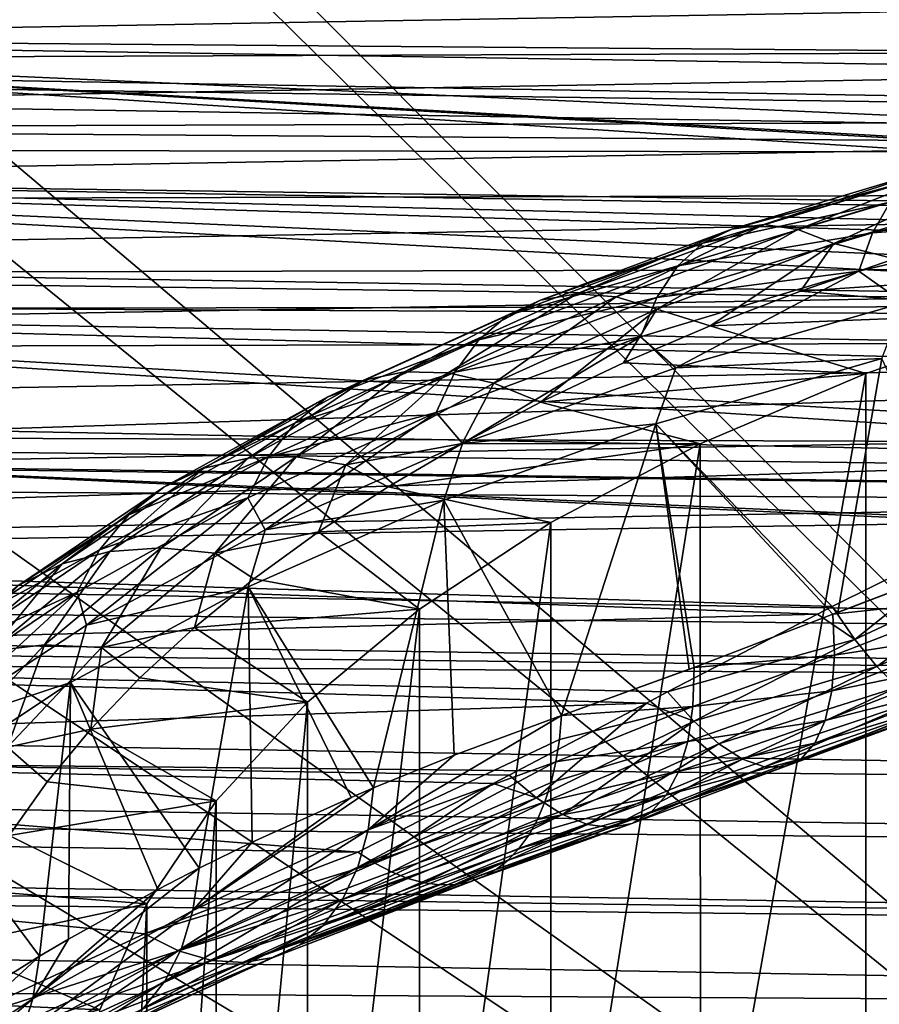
# Model space of a CAD drawing. Header units: metres. Extents: x -109 to 109, y -78 to 121.
# Tile 1023 of 1056: x 64.95 to 69.77, y -2.52 to 3. Entities that reach past the tile are written whole.
import ezdxf

# ---------------------------------------------------------------- set-up
doc = ezdxf.new("R2010")
doc.units = ezdxf.units.M
doc.layers.add('solid_508554_SW0001', color=7, linetype='CONTINUOUS')

msp = doc.modelspace()

# ---------------------------------------------------------------- linework, layer by layer
at = {"layer": 'solid_508554_SW0001'}
for points in [[(63.469975, 6.192746, -30.122536), (80.387276, 6.654893, -29.697725), (81.14859, -11.530108, -20.201883)], [(63.329746, 6.03775, -30.047371), (63.469975, 6.192746, -30.122536), (81.14859, -11.530108, -20.201883)], [(61.996216, 4.658984, -29.382126), (63.329746, 6.03775, -30.047371), (81.14859, -11.530108, -20.201883)], [(61.628754, 4.306551, -29.213125), (61.996216, 4.658984, -29.382126), (81.14859, -11.530108, -20.201883)], [(60.411095, 3.212779, -28.691673), (61.628754, 4.306551, -29.213125), (81.14859, -11.530108, -20.201883)], [(59.872551, 3.709154, 20.512436), (80.818001, 3.380686, 19.945433), (80.805305, 2.736398, 19.84819)], [(59.877983, 2.905218, 20.380991), (59.872551, 3.709154, 20.512436), (80.805305, 2.736398, 19.84819)], [(14.23641, 3.519704, 24.855671), (80.886078, 2.383846, 23.036097), (80.901741, 3.202991, 23.141869)], [(14.23641, 3.519704, 24.855671), (14.626831, 3.304792, 24.809086), (80.886078, 2.383846, 23.036097)], [(14.626831, 3.304792, 24.809086), (80.883171, 2.241869, 23.01078), (80.886078, 2.383846, 23.036097)], [(14.626831, 3.304792, 24.809086), (15.691284, 2.712717, 24.657368), (80.883171, 2.241869, 23.01078)], [(52.992603, 3.098136, -23.432571), (53.005444, 2.745932, -23.653902), (80.548859, 3.228998, -22.819775)], [(53.005444, 2.745932, -23.653902), (80.560661, 2.849273, -22.990683), (80.548859, 3.228998, -22.819775)], [(59.783779, 2.689857, -28.444147), (60.411095, 3.212779, -28.691673), (81.14859, -11.530108, -20.201883)], [(59.877983, 2.905218, 20.380991), (76.600037, 1.946324, 19.732742), (75.849457, 1.896227, 19.731831)], [(59.881187, 2.123087, 20.156063), (59.877983, 2.905218, 20.380991), (75.849457, 1.896227, 19.731831)], [(59.877983, 2.905218, 20.380991), (76.804085, 1.950346, 19.729652), (76.600037, 1.946324, 19.732742)], [(59.877983, 2.905218, 20.380991), (80.787994, 1.972385, 19.649618), (76.804085, 1.950346, 19.729652)], [(59.877983, 2.905218, 20.380991), (80.801842, 2.574359, 19.813816), (80.787994, 1.972385, 19.649618)], [(59.877983, 2.905218, 20.380991), (80.805305, 2.736398, 19.84819), (80.801842, 2.574359, 19.813816)], [(53.005444, 2.745932, -23.653902), (53.017223, 2.366451, -23.82436), (80.560661, 2.849273, -22.990683)], [(53.017223, 2.366451, -23.82436), (80.571167, 2.4495, -23.107344), (80.560661, 2.849273, -22.990683)], [(15.691284, 2.712717, 24.657368), (16.373482, 2.328319, 24.540005), (80.883171, 2.241869, 23.01078)], [(58.722435, 1.861496, -28.054703), (59.783779, 2.689857, -28.444147), (81.14859, -11.530108, -20.201883)], [(53.017223, 2.366451, -23.82436), (53.027718, 1.966998, -23.940666), (80.571167, 2.4495, -23.107344)], [(53.027718, 1.966998, -23.940666), (80.580185, 2.037385, -23.167511), (80.571167, 2.4495, -23.107344)], [(16.373482, 2.328319, 24.540005), (80.862396, 1.29792, 22.78813), (80.883171, 2.241869, 23.01078)], [(16.373482, 2.328319, 24.540005), (16.694025, 2.146391, 24.47912), (80.862396, 1.29792, 22.78813)], [(68.939758, 1.822566, 12.012834), (70.085197, 2.165841, 12.607404), (69.118629, 1.848215, 11.688914)], [(69.947945, 2.095237, 12.944675), (70.085197, 2.165841, 12.607404), (68.939758, 1.822566, 12.012834)], [(69.118629, 1.848215, 11.688914), (70.236969, 2.183368, 12.269417), (69.310669, 1.820999, 11.372757)], [(70.085197, 2.165841, 12.607404), (70.236969, 2.183368, 12.269417), (69.118629, 1.848215, 11.688914)], [(70.236969, 2.183368, 12.269417), (70.39991, 2.147433, 11.938156), (69.310669, 1.820999, 11.372757)], [(16.694025, 2.146391, 24.47912), (17.637363, 1.606435, 24.277493), (80.862396, 1.29792, 22.78813)], [(59.881187, 2.123087, 20.156063), (73.824585, 1.50257, 19.622419), (73.450264, 1.392132, 19.581913)], [(59.882088, 1.372926, 19.840734), (59.881187, 2.123087, 20.156063), (73.450264, 1.392132, 19.581913)], [(59.881187, 2.123087, 20.156063), (74.490189, 1.671132, 19.677448), (73.824585, 1.50257, 19.622419)], [(59.881187, 2.123087, 20.156063), (74.863983, 1.749413, 19.699667), (74.490189, 1.671132, 19.677448)], [(59.881187, 2.123087, 20.156063), (75.540657, 1.859798, 19.725658), (74.863983, 1.749413, 19.699667)], [(59.881187, 2.123087, 20.156063), (75.849457, 1.896227, 19.731831), (75.540657, 1.859798, 19.725658)], [(69.310669, 1.820999, 11.372757), (70.39991, 2.147433, 11.938156), (69.51165, 1.741519, 11.07132)], [(70.39991, 2.147433, 11.938156), (70.570442, 2.058827, 11.620913), (69.51165, 1.741519, 11.07132)], [(69.728683, 1.80215, 13.58756), (71.002991, 2.103502, 14.109516), (69.828224, 1.973111, 13.273809)], [(70.940338, 1.890905, 14.406926), (71.002991, 2.103502, 14.109516), (69.728683, 1.80215, 13.58756)], [(68.777992, 1.744617, 12.337384), (69.947945, 2.095237, 12.944675), (68.939758, 1.822566, 12.012834)], [(69.828224, 1.973111, 13.273809), (69.947945, 2.095237, 12.944675), (68.777992, 1.744617, 12.337384)], [(69.51165, 1.741519, 11.07132), (70.570442, 2.058827, 11.620913), (69.851585, 1.656017, 10.868305)], [(53.027718, 1.966998, -23.940666), (53.036716, 1.555258, -24.00058), (80.580185, 2.037385, -23.167511)], [(53.036716, 1.555258, -24.00058), (80.587532, 1.620877, -23.170023), (80.580185, 2.037385, -23.167511)], [(68.636902, 1.616084, 12.655421), (69.828224, 1.973111, 13.273809), (68.777992, 1.744617, 12.337384)], [(69.728683, 1.80215, 13.58756), (69.828224, 1.973111, 13.273809), (68.636902, 1.616084, 12.655421)], [(69.651497, 1.586118, 13.87902), (69.901817, 1.408603, 14.278316), (70.940338, 1.890905, 14.406926)], [(69.651497, 1.586118, 13.87902), (70.940338, 1.890905, 14.406926), (69.728683, 1.80215, 13.58756)], [(57.815121, 1.205033, -27.748676), (58.722435, 1.861496, -28.054703), (81.14859, -11.530108, -20.201883)], [(67.867126, 1.424808, 11.323896), (68.939758, 1.822566, 12.012834), (68.071373, 1.459867, 11.016276)], [(68.777992, 1.744617, 12.337384), (68.939758, 1.822566, 12.012834), (67.867126, 1.424808, 11.323896)], [(68.071373, 1.459867, 11.016276), (69.118629, 1.848215, 11.688914), (68.290665, 1.442755, 10.717619)], [(68.939758, 1.822566, 12.012834), (69.118629, 1.848215, 11.688914), (68.071373, 1.459867, 11.016276)], [(69.118629, 1.848215, 11.688914), (69.310669, 1.820999, 11.372757), (68.290665, 1.442755, 10.717619)], [(68.290665, 1.442755, 10.717619), (69.310669, 1.820999, 11.372757), (68.520157, 1.373849, 10.434496)], [(68.519585, 1.439797, 12.959945), (69.728683, 1.80215, 13.58756), (68.636902, 1.616084, 12.655421)], [(69.651497, 1.586118, 13.87902), (69.728683, 1.80215, 13.58756), (68.519585, 1.439797, 12.959945)], [(69.310669, 1.820999, 11.372757), (69.51165, 1.741519, 11.07132), (68.520157, 1.373849, 10.434496)], [(67.682411, 1.338348, 11.633705), (68.777992, 1.744617, 12.337384), (67.867126, 1.424808, 11.323896)], [(68.636902, 1.616084, 12.655421), (68.777992, 1.744617, 12.337384), (67.682411, 1.338348, 11.633705)], [(68.520157, 1.373849, 10.434496), (69.51165, 1.741519, 11.07132), (68.817818, 1.280577, 10.218024)], [(69.51165, 1.741519, 11.07132), (69.324883, 1.475066, 10.55489), (68.817818, 1.280577, 10.218024)], [(69.51165, 1.741519, 11.07132), (69.851585, 1.656017, 10.868305), (69.324883, 1.475066, 10.55489)], [(17.637363, 1.606435, 24.277493), (80.8396, 0.379728, 22.47596), (80.862396, 1.29792, 22.78813)], [(17.637363, 1.606435, 24.277493), (18.468493, 1.125068, 24.070175), (80.8396, 0.379728, 22.47596)], [(53.036716, 1.555258, -24.00058), (53.044052, 1.139156, -24.002949), (80.587532, 1.620877, -23.170023)], [(53.044052, 1.139156, -24.002949), (80.593071, 1.208006, -23.11483), (80.587532, 1.620877, -23.170023)], [(67.521301, 1.202392, 11.938886), (68.636902, 1.616084, 12.655421), (67.682411, 1.338348, 11.633705)], [(68.519585, 1.439797, 12.959945), (68.636902, 1.616084, 12.655421), (67.521301, 1.202392, 11.938886)], [(71.776192, 1.640997, 10.84229), (69.324883, 1.475066, 10.55489), (69.851585, 1.656017, 10.868305)], [(71.776192, 1.640997, 10.84229), (70.699959, 1.355702, 10.348145), (69.324883, 1.475066, 10.55489)], [(68.428619, 1.219635, 13.244252), (68.626312, 1.045423, 13.64927), (69.651497, 1.586118, 13.87902)], [(68.428619, 1.219635, 13.244252), (69.651497, 1.586118, 13.87902), (68.519585, 1.439797, 12.959945)], [(69.651497, 1.586118, 13.87902), (68.626312, 1.045423, 13.64927), (69.901817, 1.408603, 14.278316)], [(67.105293, 1.022065, 10.257981), (68.071373, 1.459867, 11.016276), (67.349716, 1.016344, 9.979052)], [(67.867126, 1.424808, 11.323896), (68.071373, 1.459867, 11.016276), (67.105293, 1.022065, 10.257981)], [(68.071373, 1.459867, 11.016276), (68.290665, 1.442755, 10.717619), (67.349716, 1.016344, 9.979052)], [(67.349716, 1.016344, 9.979052), (68.290665, 1.442755, 10.717619), (67.605522, 0.959358, 9.716577)], [(67.387337, 1.019932, 12.232718), (68.519585, 1.439797, 12.959945), (67.521301, 1.202392, 11.938886)], [(68.428619, 1.219635, 13.244252), (68.519585, 1.439797, 12.959945), (67.387337, 1.019932, 12.232718)], [(68.290665, 1.442755, 10.717619), (68.520157, 1.373849, 10.434496), (67.605522, 0.959358, 9.716577)], [(70.699959, 1.355702, 10.348145), (68.817818, 1.280577, 10.218024), (69.324883, 1.475066, 10.55489)], [(59.882088, 1.372926, 19.840734), (73.450264, 1.392132, 19.581913), (72.726181, 1.149043, 19.481665)], [(66.87764, 0.976397, 10.547225), (67.867126, 1.424808, 11.323896), (67.105293, 1.022065, 10.257981)], [(67.682411, 1.338348, 11.633705), (67.867126, 1.424808, 11.323896), (66.87764, 0.976397, 10.547225)], [(69.901817, 1.408603, 14.278316), (68.626312, 1.045423, 13.64927), (69.781197, 1.096688, 14.463741)], [(59.880718, 0.664805, 19.439196), (59.882088, 1.372926, 19.840734), (71.42614, 0.627362, 19.216875)], [(59.882088, 1.372926, 19.840734), (71.596687, 0.7013, 19.258583), (71.42614, 0.627362, 19.216875)], [(59.882088, 1.372926, 19.840734), (72.428024, 1.038446, 19.43119), (71.596687, 0.7013, 19.258583)], [(59.882088, 1.372926, 19.840734), (72.726181, 1.149043, 19.481665), (72.428024, 1.038446, 19.43119)], [(66.671753, 0.880343, 10.840417), (67.682411, 1.338348, 11.633705), (66.87764, 0.976397, 10.547225)], [(67.521301, 1.202392, 11.938886), (67.682411, 1.338348, 11.633705), (66.671753, 0.880343, 10.840417)], [(67.605522, 0.959358, 9.716577), (68.520157, 1.373849, 10.434496), (67.868111, 0.853141, 9.477683)], [(68.520157, 1.373849, 10.434496), (68.331787, 1.07308, 9.85863), (67.868111, 0.853141, 9.477683)], [(68.520157, 1.373849, 10.434496), (68.817818, 1.280577, 10.218024), (68.331787, 1.07308, 9.85863)], [(70.699959, 1.355702, 10.348145), (69.691734, 1.0139, 9.756125), (68.817818, 1.280577, 10.218024)], [(69.69178, -3.835825, 12.556156), (69.691734, 1.0139, 9.756125), (70.699959, 1.355702, 10.348145)], [(70.699982, -3.494034, 13.148155), (69.69178, -3.835825, 12.556156), (70.699959, 1.355702, 10.348145)], [(69.691734, 1.0139, 9.756125), (68.331787, 1.07308, 9.85863), (68.817818, 1.280577, 10.218024)], [(67.28347, 0.794985, 12.508736), (67.429947, 0.62021, 12.91278), (68.428619, 1.219635, 13.244252)], [(67.28347, 0.794985, 12.508736), (68.428619, 1.219635, 13.244252), (67.387337, 1.019932, 12.232718)], [(68.428619, 1.219635, 13.244252), (67.429947, 0.62021, 12.91278), (68.626312, 1.045423, 13.64927)], [(53.044052, 1.139156, -24.002949), (53.049583, 0.7267, -23.947729), (80.593071, 1.208006, -23.11483)], [(53.049583, 0.7267, -23.947729), (53.053204, 0.325826, -23.835981), (80.593071, 1.208006, -23.11483)], [(53.053204, 0.325826, -23.835981), (80.596695, 0.806733, -23.002998), (80.593071, 1.208006, -23.11483)], [(56.940334, 0.613612, -27.475229), (57.815121, 1.205033, -27.748676), (81.14859, -11.530108, -20.201883)], [(66.492172, 0.736018, 11.131102), (67.521301, 1.202392, 11.938886), (66.671753, 0.880343, 10.840417)], [(67.387337, 1.019932, 12.232718), (67.521301, 1.202392, 11.938886), (66.492172, 0.736018, 11.131102)], [(18.468493, 1.125068, 24.070175), (80.836388, 0.258492, 22.427221), (80.8396, 0.379728, 22.47596)], [(18.468493, 1.125068, 24.070175), (18.525846, 1.091662, 24.054783), (80.836388, 0.258492, 22.427221)], [(18.525846, 1.091662, 24.054783), (19.365168, 0.600049, 23.812435), (80.836388, 0.258492, 22.427221)], [(69.691734, 1.0139, 9.756125), (67.868111, 0.853141, 9.477683), (68.331787, 1.07308, 9.85863)], [(69.533226, -0.326804, 15.325586), (69.781197, 1.096688, 14.463741), (68.514046, 0.730119, 13.828824)], [(68.626312, 1.045423, 13.64927), (68.514046, 0.730119, 13.828824), (69.781197, 1.096688, 14.463741)], [(69.533226, -0.326804, 15.325586), (70.307335, -0.030751, 15.582643), (69.781197, 1.096688, 14.463741)], [(66.229691, 0.539025, 9.421331), (67.105293, 1.022065, 10.257981), (66.496895, 0.545871, 9.164169)], [(66.87764, 0.976397, 10.547225), (67.105293, 1.022065, 10.257981), (66.229691, 0.539025, 9.421331)], [(66.342857, 0.5466, 11.412883), (67.387337, 1.019932, 12.232718), (66.492172, 0.736018, 11.131102)], [(67.28347, 0.794985, 12.508736), (67.387337, 1.019932, 12.232718), (66.342857, 0.5466, 11.412883)], [(67.105293, 1.022065, 10.257981), (67.349716, 1.016344, 9.979052), (66.496895, 0.545871, 9.164169)], [(66.496895, 0.545871, 9.164169), (67.349716, 1.016344, 9.979052), (66.776535, 0.502037, 8.924475)], [(67.349716, 1.016344, 9.979052), (67.605522, 0.959358, 9.716577), (66.776535, 0.502037, 8.924475)], [(68.626312, 1.045423, 13.64927), (67.429947, 0.62021, 12.91278), (68.514046, 0.730119, 13.828824)], [(69.691734, 1.0139, 9.756125), (68.763329, 0.619598, 9.073174), (67.868111, 0.853141, 9.477683)], [(68.763382, -4.230118, 11.873221), (68.763329, 0.619598, 9.073174), (69.691734, 1.0139, 9.756125)], [(69.69178, -3.835825, 12.556156), (68.763382, -4.230118, 11.873221), (69.691734, 1.0139, 9.756125)], [(65.980812, 0.481651, 9.690301), (66.87764, 0.976397, 10.547225), (66.229691, 0.539025, 9.421331)], [(66.671753, 0.880343, 10.840417), (66.87764, 0.976397, 10.547225), (65.980812, 0.481651, 9.690301)], [(66.776535, 0.502037, 8.924475), (67.605522, 0.959358, 9.716577), (67.428055, 0.621349, 9.076209)], [(67.605522, 0.959358, 9.716577), (67.868111, 0.853141, 9.477683), (67.428055, 0.621349, 9.076209)], [(65.755745, 0.375011, 9.965158), (66.671753, 0.880343, 10.840417), (65.980812, 0.481651, 9.690301)], [(66.492172, 0.736018, 11.131102), (66.671753, 0.880343, 10.840417), (65.755745, 0.375011, 9.965158)], [(68.763329, 0.619598, 9.073174), (67.428055, 0.621349, 9.076209), (67.868111, 0.853141, 9.477683)], [(53.053204, 0.325826, -23.835981), (53.05484, -0.055749, -23.669857), (80.596695, 0.806733, -23.002998)], [(80.596695, 0.806733, -23.002998), (53.05484, -0.055749, -23.669857), (80.598335, 0.425171, -22.83688)], [(66.227081, 0.316257, 11.679555), (66.324745, 0.137238, 12.076247), (67.28347, 0.794985, 12.508736)], [(66.227081, 0.316257, 11.679555), (67.28347, 0.794985, 12.508736), (66.342857, 0.5466, 11.412883)], [(67.28347, 0.794985, 12.508736), (66.324745, 0.137238, 12.076247), (67.429947, 0.62021, 12.91278)], [(65.559425, 0.221454, 10.23985), (66.492172, 0.736018, 11.131102), (65.755745, 0.375011, 9.965158)], [(66.342857, 0.5466, 11.412883), (66.492172, 0.736018, 11.131102), (65.559425, 0.221454, 10.23985)], [(67.985977, -0.905161, 14.580838), (68.514046, 0.730119, 13.828824), (67.325638, 0.302159, 13.087576)], [(67.429947, 0.62021, 12.91278), (67.325638, 0.302159, 13.087576), (68.514046, 0.730119, 13.828824)], [(67.985977, -0.905161, 14.580838), (68.699905, -0.644916, 14.968742), (68.514046, 0.730119, 13.828824)], [(69.506874, -0.336942, 15.315667), (69.533226, -0.326804, 15.325586), (68.514046, 0.730119, 13.828824)], [(68.728294, -0.634243, 14.982471), (69.506874, -0.336942, 15.315667), (68.514046, 0.730119, 13.828824)], [(68.699905, -0.644916, 14.968742), (68.728294, -0.634243, 14.982471), (68.514046, 0.730119, 13.828824)], [(59.877041, 0.008589, 18.956898), (59.880718, 0.664805, 19.439196), (70.452072, 0.17869, 18.932074)], [(59.880718, 0.664805, 19.439196), (70.476204, 0.190295, 18.940163), (70.452072, 0.17869, 18.932074)], [(59.880718, 0.664805, 19.439196), (71.42614, 0.627362, 19.216875), (70.476204, 0.190295, 18.940163)], [(55.729958, -0.142934, -27.129026), (56.940334, 0.613612, -27.475229), (81.14859, -11.530108, -20.201883)], [(67.429947, 0.62021, 12.91278), (66.324745, 0.137238, 12.076247), (67.325638, 0.302159, 13.087576)], [(66.776535, 0.502037, 8.924475), (67.428055, 0.621349, 9.076209), (67.01281, 0.378329, 8.655285)], [(68.763329, 0.619598, 9.073174), (67.01281, 0.378329, 8.655285), (67.428055, 0.621349, 9.076209)], [(68.763329, 0.619598, 9.073174), (67.925636, 0.177419, 8.3073), (67.01281, 0.378329, 8.655285)], [(67.92569, -4.67229, 11.107357), (67.925636, 0.177419, 8.3073), (68.763329, 0.619598, 9.073174)], [(68.763382, -4.230118, 11.873221), (67.92569, -4.67229, 11.107357), (68.763329, 0.619598, 9.073174)], [(19.365168, 0.600049, 23.812435), (80.814987, -0.504348, 22.077095), (80.836388, 0.258492, 22.427221)], [(19.365168, 0.600049, 23.812435), (20.160786, 0.129449, 23.551237), (80.814987, -0.504348, 22.077095)], [(65.396187, 0.024358, 10.508333), (66.342857, 0.5466, 11.412883), (65.559425, 0.221454, 10.23985)], [(66.227081, 0.316257, 11.679555), (66.342857, 0.5466, 11.412883), (65.396187, 0.024358, 10.508333)], [(65.452995, 0.015399, 8.514384), (66.229691, 0.539025, 9.421331), (65.740402, 0.035868, 8.280818)], [(65.980812, 0.481651, 9.690301), (66.229691, 0.539025, 9.421331), (65.452995, 0.015399, 8.514384)], [(65.740402, 0.035868, 8.280818), (66.496895, 0.545871, 9.164169), (66.041199, 0.006291, 8.065818)], [(66.229691, 0.539025, 9.421331), (66.496895, 0.545871, 9.164169), (65.740402, 0.035868, 8.280818)], [(66.496895, 0.545871, 9.164169), (66.776535, 0.502037, 8.924475), (66.041199, 0.006291, 8.065818)], [(66.041199, 0.006291, 8.065818), (66.776535, 0.502037, 8.924475), (66.62352, 0.124733, 8.216043)], [(66.776535, 0.502037, 8.924475), (67.01281, 0.378329, 8.655285), (66.62352, 0.124733, 8.216043)], [(65.185295, -0.054664, 8.761376), (65.980812, 0.481651, 9.690301), (65.452995, 0.015399, 8.514384)], [(65.755745, 0.375011, 9.965158), (65.980812, 0.481651, 9.690301), (65.185295, -0.054664, 8.761376)], [(80.598335, 0.425171, -22.83688), (53.05484, -0.055749, -23.669857), (62.333652, -7.556811, -19.40036)], [(80.758621, -3.403568, -20.837589), (80.598335, 0.425171, -22.83688), (62.333652, -7.556811, -19.40036)], [(64.943207, -0.172779, 9.016356), (65.755745, 0.375011, 9.965158), (65.185295, -0.054664, 8.761376)], [(65.559425, 0.221454, 10.23985), (65.755745, 0.375011, 9.965158), (64.943207, -0.172779, 9.016356)], [(67.925636, 0.177419, 8.3073), (66.62352, 0.124733, 8.216043), (67.01281, 0.378329, 8.655285)], [(65.269623, -0.211938, 10.764695), (65.321815, -0.398639, 11.148082), (66.227081, 0.316257, 11.679555)], [(65.269623, -0.211938, 10.764695), (66.227081, 0.316257, 11.679555), (65.396187, 0.024358, 10.508333)], [(66.227081, 0.316257, 11.679555), (65.321815, -0.398639, 11.148082), (66.324745, 0.137238, 12.076247)], [(66.931747, -1.310069, 13.879518), (67.325638, 0.302159, 13.087576), (66.228279, -0.182812, 12.247581)], [(66.324745, 0.137238, 12.076247), (66.228279, -0.182812, 12.247581), (67.325638, 0.302159, 13.087576)], [(66.931747, -1.310069, 13.879518), (67.384026, -1.127123, 14.196388), (67.325638, 0.302159, 13.087576)], [(67.384026, -1.127123, 14.196388), (67.985977, -0.905161, 14.580838), (67.325638, 0.302159, 13.087576)], [(64.73204, -0.336346, 9.273713), (65.559425, 0.221454, 10.23985), (64.943207, -0.172779, 9.016356)], [(65.396187, 0.024358, 10.508333), (65.559425, 0.221454, 10.23985), (64.73204, -0.336346, 9.273713)], [(59.877041, 0.008589, 18.956898), (70.452072, 0.17869, 18.932074), (69.502106, -0.293683, 18.566559)], [(67.925636, 0.177419, 8.3073), (67.188469, -0.307451, 7.467479), (66.62352, 0.124733, 8.216043)], [(67.188507, -5.157159, 10.267538), (67.188469, -0.307451, 7.467479), (67.925636, 0.177419, 8.3073)], [(67.92569, -4.67229, 11.107357), (67.188507, -5.157159, 10.267538), (67.925636, 0.177419, 8.3073)], [(69.629707, -0.477425, 18.374125), (69.502106, -0.293683, 18.566559), (70.452072, 0.17869, 18.932074)], [(70.569916, -0.037153, 18.742582), (69.629707, -0.477425, 18.374125), (70.452072, 0.17869, 18.932074)], [(20.160786, 0.129449, 23.551237), (80.807899, -0.741484, 21.95208), (80.814987, -0.504348, 22.077095)], [(20.160786, 0.129449, 23.551237), (20.537638, -0.094845, 23.415989), (80.807899, -0.741484, 21.95208)], [(66.324745, 0.137238, 12.076247), (65.321815, -0.398639, 11.148082), (66.228279, -0.182812, 12.247581)], [(66.041199, 0.006291, 8.065818), (66.62352, 0.124733, 8.216043), (66.261246, -0.138753, 7.759673)], [(67.188469, -0.307451, 7.467479), (66.261246, -0.138753, 7.759673), (66.62352, 0.124733, 8.216043)], [(59.871143, -0.586524, 18.400433), (59.877041, 0.008589, 18.956898), (69.420303, -0.335536, 18.530485)], [(59.877041, 0.008589, 18.956898), (69.502106, -0.293683, 18.566559), (69.420303, -0.335536, 18.530485)], [(64.556458, -0.541764, 9.527781), (65.396187, 0.024358, 10.508333), (64.73204, -0.336346, 9.273713)], [(65.269623, -0.211938, 10.764695), (65.396187, 0.024358, 10.508333), (64.556458, -0.541764, 9.527781)], [(64.782692, -0.543771, 7.545874), (65.452995, 0.015399, 8.514384), (65.08754, -0.508754, 7.337505)], [(65.185295, -0.054664, 8.761376), (65.452995, 0.015399, 8.514384), (64.782692, -0.543771, 7.545874)], [(65.08754, -0.508754, 7.337505), (65.740402, 0.035868, 8.280818), (65.406578, -0.523105, 7.148876)], [(65.452995, 0.015399, 8.514384), (65.740402, 0.035868, 8.280818), (65.08754, -0.508754, 7.337505)], [(65.740402, 0.035868, 8.280818), (66.041199, 0.006291, 8.065818), (65.406578, -0.523105, 7.148876)], [(65.406578, -0.523105, 7.148876), (66.041199, 0.006291, 8.065818), (65.927032, -0.411387, 7.287457)], [(66.041199, 0.006291, 8.065818), (66.261246, -0.138753, 7.759673), (65.927032, -0.411387, 7.287457)], [(64.498749, -0.627384, 7.769396), (65.185295, -0.054664, 8.761376), (64.782692, -0.543771, 7.545874)], [(64.943207, -0.172779, 9.016356), (65.185295, -0.054664, 8.761376), (64.498749, -0.627384, 7.769396)], [(69.506874, -0.336942, 15.315667), (70.307335, -0.030751, 15.582643), (69.533226, -0.326804, 15.325586)], [(70.334389, -0.248003, 15.782408), (70.307335, -0.030751, 15.582643), (69.506874, -0.336942, 15.315667)], [(70.569916, -0.037153, 18.742582), (69.751938, -0.629445, 18.152132), (69.629707, -0.477425, 18.374125)], [(70.569916, -0.037153, 18.742582), (70.683807, -0.219567, 18.518587), (69.751938, -0.629445, 18.152132)], [(20.537638, -0.094845, 23.415989), (20.913836, -0.319681, 23.273031), (80.807899, -0.741484, 21.95208)], [(55.071178, -0.526591, -26.955231), (55.729958, -0.142934, -27.129026), (81.14859, -11.530108, -20.201883)], [(67.188469, -0.307451, 7.467479), (65.927032, -0.411387, 7.287457), (66.261246, -0.138753, 7.759673)], [(64.420326, -0.784512, 9.772967), (64.431244, -0.982034, 10.137611), (65.269623, -0.211938, 10.764695)], [(64.420326, -0.784512, 9.772967), (65.269623, -0.211938, 10.764695), (64.556458, -0.541764, 9.527781)], [(65.269623, -0.211938, 10.764695), (64.431244, -0.982034, 10.137611), (65.321815, -0.398639, 11.148082)], [(65.953186, -1.760946, 13.098575), (66.228279, -0.182812, 12.247581), (65.233231, -0.719774, 11.317536)], [(65.321815, -0.398639, 11.148082), (65.233231, -0.719774, 11.317536), (66.228279, -0.182812, 12.247581)], [(65.953186, -1.760946, 13.098575), (66.250916, -1.615045, 13.351283), (66.228279, -0.182812, 12.247581)], [(66.805191, -1.363951, 13.786191), (66.931747, -1.310069, 13.879518), (66.228279, -0.182812, 12.247581)], [(66.250916, -1.615045, 13.351283), (66.805191, -1.363951, 13.786191), (66.228279, -0.182812, 12.247581)], [(70.683807, -0.219567, 18.518587), (69.868332, -0.745267, 17.906427), (69.751938, -0.629445, 18.152132)], [(70.334389, -0.248003, 15.782408), (69.506874, -0.336942, 15.315667), (69.515083, -0.565667, 15.517553)], [(70.335083, -0.439591, 16.007406), (70.334389, -0.248003, 15.782408), (69.515083, -0.565667, 15.517553)], [(20.913836, -0.319681, 23.273031), (80.788795, -1.346013, 21.595257), (80.807899, -0.741484, 21.95208)], [(20.913836, -0.319681, 23.273031), (21.624548, -0.746503, 22.98), (80.788795, -1.346013, 21.595257)], [(67.188469, -0.307451, 7.467479), (66.560471, -0.829329, 6.56356), (65.927032, -0.411387, 7.287457)], [(66.560493, -5.679043, 9.363608), (66.560471, -0.829329, 6.56356), (67.188469, -0.307451, 7.467479)], [(67.188507, -5.157159, 10.267538), (66.560493, -5.679043, 9.363608), (67.188469, -0.307451, 7.467479)], [(69.629707, -0.477425, 18.374125), (69.420303, -0.335536, 18.530485), (69.502106, -0.293683, 18.566559)], [(59.871143, -0.586524, 18.400433), (69.420303, -0.335536, 18.530485), (68.580116, -0.772204, 18.11198)], [(69.629707, -0.477425, 18.374125), (68.580116, -0.772204, 18.11198), (69.420303, -0.335536, 18.530485)], [(69.515083, -0.565667, 15.517553), (69.506874, -0.336942, 15.315667), (68.728294, -0.634243, 14.982471)], [(65.321815, -0.398639, 11.148082), (64.431244, -0.982034, 10.137611), (65.233231, -0.719774, 11.317536)], [(65.406578, -0.523105, 7.148876), (65.927032, -0.411387, 7.287457), (65.621841, -0.692389, 6.800747)], [(66.560471, -0.829329, 6.56356), (65.621841, -0.692389, 6.800747), (65.927032, -0.411387, 7.287457)], [(70.335083, -0.439591, 16.007406), (69.515083, -0.565667, 15.517553), (69.499931, -0.765504, 15.747638)], [(70.3172, -0.599127, 16.25552), (70.335083, -0.439591, 16.007406), (69.499931, -0.765504, 15.747638)], [(69.629707, -0.477425, 18.374125), (68.727516, -0.935268, 17.901312), (68.580116, -0.772204, 18.11198)], [(69.629707, -0.477425, 18.374125), (69.751938, -0.629445, 18.152132), (68.727516, -0.935268, 17.901312)], [(53.52663, -1.3544, -26.585077), (55.071178, -0.526591, -26.955231), (81.14859, -11.530108, -20.201883)], [(64.544579, -1.082749, 6.343316), (65.08754, -0.508754, 7.337505), (64.878799, -1.081054, 6.182481)], [(64.782692, -0.543771, 7.545874), (65.08754, -0.508754, 7.337505), (64.544579, -1.082749, 6.343316)], [(65.08754, -0.508754, 7.337505), (65.406578, -0.523105, 7.148876), (64.878799, -1.081054, 6.182481)], [(64.878799, -1.081054, 6.182481), (65.406578, -0.523105, 7.148876), (65.346527, -0.98096, 6.300928)], [(65.406578, -0.523105, 7.148876), (65.621841, -0.692389, 6.800747), (65.346527, -0.98096, 6.300928)], [(59.863071, -1.112146, 17.777451), (59.871143, -0.586524, 18.400433), (68.460907, -0.83483, 18.044928)], [(59.871143, -0.586524, 18.400433), (68.580116, -0.772204, 18.11198), (68.460907, -0.83483, 18.044928)], [(69.515083, -0.565667, 15.517553), (68.728294, -0.634243, 14.982471), (68.721825, -0.854706, 15.166759)], [(69.499931, -0.765504, 15.747638), (69.515083, -0.565667, 15.517553), (68.721825, -0.854706, 15.166759)], [(70.3172, -0.599127, 16.25552), (69.499931, -0.765504, 15.747638), (69.463127, -0.931387, 16.001078)], [(70.281143, -0.723126, 16.52133), (70.3172, -0.599127, 16.25552), (69.463127, -0.931387, 16.001078)], [(67.985977, -0.905161, 14.580838), (68.728294, -0.634243, 14.982471), (68.699905, -0.644916, 14.968742)], [(68.721825, -0.854706, 15.166759), (68.728294, -0.634243, 14.982471), (67.985977, -0.905161, 14.580838)], [(69.751938, -0.629445, 18.152132), (68.867516, -1.062293, 17.661789), (68.727516, -0.935268, 17.901312)], [(69.751938, -0.629445, 18.152132), (69.868332, -0.745267, 17.906427), (68.867516, -1.062293, 17.661789)], [(66.560471, -0.829329, 6.56356), (65.346527, -0.98096, 6.300928), (65.621841, -0.692389, 6.800747)], [(21.624548, -0.746503, 22.98), (80.777435, -1.683374, 21.37031), (80.788795, -1.346013, 21.595257)], [(21.624548, -0.746503, 22.98), (22.293085, -1.15027, 22.674442), (80.777435, -1.683374, 21.37031)], [(65.05925, -2.253796, 12.244934), (65.233231, -0.719774, 11.317536), (64.350029, -1.303492, 10.306506)], [(64.431244, -0.982034, 10.137611), (64.350029, -1.303492, 10.306506), (65.233231, -0.719774, 11.317536)], [(65.05925, -2.253796, 12.244934), (65.221649, -2.15745, 12.41181), (65.233231, -0.719774, 11.317536)], [(65.221649, -2.15745, 12.41181), (65.722626, -1.879768, 12.892769), (65.233231, -0.719774, 11.317536)], [(65.722626, -1.879768, 12.892769), (65.953186, -1.760946, 13.098575), (65.233231, -0.719774, 11.317536)], [(68.727516, -0.935268, 17.901312), (68.460907, -0.83483, 18.044928), (68.580116, -0.772204, 18.11198)], [(69.499931, -0.765504, 15.747638), (68.721825, -0.854706, 15.166759), (68.692429, -1.050485, 15.375078)], [(69.463127, -0.931387, 16.001078), (69.499931, -0.765504, 15.747638), (68.692429, -1.050485, 15.375078)], [(69.868332, -0.745267, 17.906427), (69.000595, -1.148455, 17.401068), (68.867516, -1.062293, 17.661789)], [(69.868332, -0.745267, 17.906427), (69.976334, -0.822362, 17.642376), (69.000595, -1.148455, 17.401068)], [(70.281143, -0.723126, 16.52133), (69.463127, -0.931387, 16.001078), (69.40554, -1.059454, 16.271976)], [(70.227684, -0.808881, 16.799034), (70.281143, -0.723126, 16.52133), (69.40554, -1.059454, 16.271976)], [(69.976334, -0.822362, 17.642376), (69.123634, -1.191749, 17.125221), (69.000595, -1.148455, 17.401068)], [(69.976334, -0.822362, 17.642376), (70.073593, -0.859047, 17.365744), (69.123634, -1.191749, 17.125221)], [(70.227684, -0.808881, 16.799034), (69.40554, -1.059454, 16.271976), (69.328499, -1.146725, 16.554028)], [(70.15799, -0.85452, 17.082569), (70.227684, -0.808881, 16.799034), (69.328499, -1.146725, 16.554028)], [(59.863071, -1.112146, 17.777451), (68.460907, -0.83483, 18.044928), (67.691574, -1.238107, 17.560707)], [(66.560471, -0.829329, 6.56356), (66.048996, -1.382096, 5.60614), (65.346527, -0.98096, 6.300928)], [(66.049004, -6.231824, 8.406164), (66.048996, -1.382096, 5.60614), (66.560471, -0.829329, 6.56356)], [(66.560493, -5.679043, 9.363608), (66.049004, -6.231824, 8.406164), (66.560471, -0.829329, 6.56356)], [(67.844246, -1.365728, 17.354277), (67.691574, -1.238107, 17.560707), (68.460907, -0.83483, 18.044928)], [(68.727516, -0.935268, 17.901312), (67.844246, -1.365728, 17.354277), (68.460907, -0.83483, 18.044928)], [(68.721825, -0.854706, 15.166759), (67.973877, -1.038041, 14.677534), (67.954109, -1.163452, 14.782581)], [(68.692429, -1.050485, 15.375078), (68.721825, -0.854706, 15.166759), (67.954109, -1.163452, 14.782581)], [(68.721825, -0.854706, 15.166759), (67.985977, -0.905161, 14.580838), (67.973877, -1.038041, 14.677534)], [(70.073593, -0.859047, 17.365744), (69.233795, -1.191168, 16.840666), (69.123634, -1.191749, 17.125221)], [(70.15799, -0.85452, 17.082569), (69.328499, -1.146725, 16.554028), (69.233795, -1.191168, 16.840666)], [(70.073593, -0.859047, 17.365744), (70.15799, -0.85452, 17.082569), (69.233795, -1.191168, 16.840666)], [(66.901054, -1.545224, 14.057375), (67.985977, -0.905161, 14.580838), (67.384026, -1.127123, 14.196388)], [(67.973877, -1.038041, 14.677534), (67.985977, -0.905161, 14.580838), (66.901054, -1.545224, 14.057375)], [(68.727516, -0.935268, 17.901312), (67.990341, -1.459322, 17.125172), (67.844246, -1.365728, 17.354277)], [(68.727516, -0.935268, 17.901312), (68.867516, -1.062293, 17.661789), (67.990341, -1.459322, 17.125172)], [(69.463127, -0.931387, 16.001078), (68.692429, -1.050485, 15.375078), (68.642296, -1.217011, 15.603869)], [(69.40554, -1.059454, 16.271976), (69.463127, -0.931387, 16.001078), (68.642296, -1.217011, 15.603869)], [(64.878799, -1.081054, 6.182481), (65.346527, -0.98096, 6.300928), (65.101814, -1.276337, 5.78932)], [(66.048996, -1.382096, 5.60614), (65.101814, -1.276337, 5.78932), (65.346527, -0.98096, 6.300928)], [(67.954109, -1.163452, 14.782581), (67.973877, -1.038041, 14.677534), (66.901054, -1.545224, 14.057375)], [(64.878799, -1.081054, 6.182481), (65.101814, -1.276337, 5.78932), (64.888306, -1.577809, 5.267154)], [(68.692429, -1.050485, 15.375078), (67.926804, -1.280544, 14.895267), (67.892151, -1.388521, 15.014825)], [(68.642296, -1.217011, 15.603869), (68.692429, -1.050485, 15.375078), (67.892151, -1.388521, 15.014825)], [(68.692429, -1.050485, 15.375078), (67.954109, -1.163452, 14.782581), (67.926804, -1.280544, 14.895267)], [(68.867516, -1.062293, 17.661789), (68.13018, -1.515221, 16.880405), (67.990341, -1.459322, 17.125172)], [(68.867516, -1.062293, 17.661789), (69.000595, -1.148455, 17.401068), (68.13018, -1.515221, 16.880405)], [(69.40554, -1.059454, 16.271976), (68.642296, -1.217011, 15.603869), (68.572441, -1.350846, 15.848409)], [(69.328499, -1.146725, 16.554028), (69.40554, -1.059454, 16.271976), (68.572441, -1.350846, 15.848409)], [(22.293085, -1.15027, 22.674442), (80.761269, -2.137419, 21.034967), (80.777435, -1.683374, 21.37031)], [(22.293085, -1.15027, 22.674442), (22.579391, -1.323777, 22.533909), (80.761269, -2.137419, 21.034967)], [(59.852985, -1.560634, 17.096903), (59.863071, -1.112146, 17.777451), (66.844162, -1.669877, 16.907688)], [(59.863071, -1.112146, 17.777451), (67.601639, -1.284856, 17.497782), (66.844162, -1.669877, 16.907688)], [(59.863071, -1.112146, 17.777451), (67.691574, -1.238107, 17.560707), (67.601639, -1.284856, 17.497782)], [(66.901054, -1.545224, 14.057375), (67.384026, -1.127123, 14.196388), (66.931747, -1.310069, 13.879518)], [(69.000595, -1.148455, 17.401068), (68.26088, -1.532271, 16.625027), (68.13018, -1.515221, 16.880405)], [(69.000595, -1.148455, 17.401068), (69.123634, -1.191749, 17.125221), (68.26088, -1.532271, 16.625027)], [(69.328499, -1.146725, 16.554028), (68.572441, -1.350846, 15.848409), (68.484322, -1.449226, 16.103647)], [(69.233795, -1.191168, 16.840666), (69.328499, -1.146725, 16.554028), (68.484322, -1.449226, 16.103647)], [(67.954109, -1.163452, 14.782581), (66.901054, -1.545224, 14.057375), (66.84285, -1.755156, 14.258408)], [(67.926804, -1.280544, 14.895267), (67.954109, -1.163452, 14.782581), (66.84285, -1.755156, 14.258408)], [(69.123634, -1.191749, 17.125221), (68.379745, -1.51012, 16.364313), (68.26088, -1.532271, 16.625027)], [(69.233795, -1.191168, 16.840666), (68.484322, -1.449226, 16.103647), (68.379745, -1.51012, 16.364313)], [(69.123634, -1.191749, 17.125221), (69.233795, -1.191168, 16.840666), (68.379745, -1.51012, 16.364313)], [(67.844246, -1.365728, 17.354277), (67.601639, -1.284856, 17.497782), (67.691574, -1.238107, 17.560707)], [(68.642296, -1.217011, 15.603869), (67.892151, -1.388521, 15.014825), (67.850388, -1.486651, 15.140446)], [(68.572441, -1.350846, 15.848409), (68.642296, -1.217011, 15.603869), (67.850388, -1.486651, 15.140446)], [(22.579391, -1.323777, 22.533909), (22.919664, -1.530367, 22.35878), (80.761269, -2.137419, 21.034967)], [(64.74926, -2.447387, 11.909624), (65.05925, -2.253796, 12.244934), (64.350029, -1.303492, 10.306506)], [(66.048996, -1.382096, 5.60614), (64.888306, -1.577809, 5.267154), (65.101814, -1.276337, 5.78932)], [(65.919365, -1.997548, 13.273927), (66.931747, -1.310069, 13.879518), (66.805191, -1.363951, 13.786191)], [(66.901054, -1.545224, 14.057375), (66.931747, -1.310069, 13.879518), (65.919365, -1.997548, 13.273927)], [(67.892151, -1.388521, 15.014825), (67.926804, -1.280544, 14.895267), (66.84285, -1.755156, 14.258408)], [(66.938522, -1.731464, 16.787437), (66.844162, -1.669877, 16.907688), (67.601639, -1.284856, 17.497782)], [(67.844246, -1.365728, 17.354277), (66.938522, -1.731464, 16.787437), (67.601639, -1.284856, 17.497782)], [(53.110744, -1.560997, -26.493895), (53.52663, -1.3544, -26.585077), (81.14859, -11.530108, -20.201883)], [(65.919365, -1.997548, 13.273927), (66.805191, -1.363951, 13.786191), (66.250916, -1.615045, 13.351283)], [(67.844246, -1.365728, 17.354277), (67.032242, -1.780873, 16.661215), (66.938522, -1.731464, 16.787437)], [(67.844246, -1.365728, 17.354277), (67.990341, -1.459322, 17.125172), (67.032242, -1.780873, 16.661215)], [(68.572441, -1.350846, 15.848409), (67.801788, -1.574267, 15.271276), (67.746689, -1.650774, 15.406427)], [(68.484322, -1.449226, 16.103647), (68.572441, -1.350846, 15.848409), (67.746689, -1.650774, 15.406427)], [(68.572441, -1.350846, 15.848409), (67.850388, -1.486651, 15.140446), (67.801788, -1.574267, 15.271276)], [(66.048996, -1.382096, 5.60614), (65.660057, -1.959271, 4.606443), (64.888306, -1.577809, 5.267154)], [(65.660057, -6.809017, 7.406437), (65.660057, -1.959271, 4.606443), (66.048996, -1.382096, 5.60614)], [(66.049004, -6.231824, 8.406164), (65.660057, -6.809017, 7.406437), (66.048996, -1.382096, 5.60614)], [(67.892151, -1.388521, 15.014825), (66.84285, -1.755156, 14.258408), (66.758415, -1.935252, 14.478199)], [(67.850388, -1.486651, 15.140446), (67.892151, -1.388521, 15.014825), (66.758415, -1.935252, 14.478199)], [(67.801788, -1.574267, 15.271276), (67.850388, -1.486651, 15.140446), (66.758415, -1.935252, 14.478199)], [(67.990341, -1.459322, 17.125172), (67.124687, -1.81777, 16.529877), (67.032242, -1.780873, 16.661215)], [(67.990341, -1.459322, 17.125172), (67.215225, -1.841903, 16.394314), (67.124687, -1.81777, 16.529877)], [(67.990341, -1.459322, 17.125172), (68.13018, -1.515221, 16.880405), (67.215225, -1.841903, 16.394314)], [(68.484322, -1.449226, 16.103647), (67.685455, -1.715652, 15.544982), (67.618523, -1.768462, 15.686001)], [(68.379745, -1.51012, 16.364313), (68.484322, -1.449226, 16.103647), (67.618523, -1.768462, 15.686001)], [(68.484322, -1.449226, 16.103647), (67.746689, -1.650774, 15.406427), (67.685455, -1.715652, 15.544982)], [(22.919664, -1.530367, 22.35878), (80.745361, -2.555794, 20.688955), (80.761269, -2.137419, 21.034967)], [(22.919664, -1.530367, 22.35878), (24.056143, -2.221804, 21.703217), (80.745361, -2.555794, 20.688955)], [(66.901054, -1.545224, 14.057375), (65.919365, -1.997548, 13.273927), (65.855209, -2.210222, 13.470209)], [(66.84285, -1.755156, 14.258408), (66.901054, -1.545224, 14.057375), (65.855209, -2.210222, 13.470209)], [(68.13018, -1.515221, 16.880405), (67.303246, -1.853109, 16.255447), (67.215225, -1.841903, 16.394314)], [(68.13018, -1.515221, 16.880405), (67.388145, -1.851311, 16.11422), (67.303246, -1.853109, 16.255447)], [(68.13018, -1.515221, 16.880405), (68.26088, -1.532271, 16.625027), (67.388145, -1.851311, 16.11422)], [(68.26088, -1.532271, 16.625027), (67.46936, -1.836522, 15.971589), (67.388145, -1.851311, 16.11422)], [(68.379745, -1.51012, 16.364313), (67.546326, -1.808843, 15.828526), (67.46936, -1.836522, 15.971589)], [(68.26088, -1.532271, 16.625027), (68.379745, -1.51012, 16.364313), (67.46936, -1.836522, 15.971589)], [(68.379745, -1.51012, 16.364313), (67.618523, -1.768462, 15.686001), (67.546326, -1.808843, 15.828526)], [(51.244095, -2.409353, -26.125713), (53.110744, -1.560997, -26.493895), (81.14859, -11.530108, -20.201883)], [(65.648537, -2.12909, 16.112309), (59.852985, -1.560634, 17.096903), (66.844162, -1.669877, 16.907688)], [(65.648537, -2.12909, 16.112309), (64.538742, -2.640441, 15.226621), (59.852985, -1.560634, 17.096903)], [(65.660057, -1.959271, 4.606443), (64.706558, -1.884652, 4.735688), (64.888306, -1.577809, 5.267154)], [(67.801788, -1.574267, 15.271276), (66.758415, -1.935252, 14.478199), (66.64959, -2.081556, 14.711921)], [(67.746689, -1.650774, 15.406427), (67.801788, -1.574267, 15.271276), (66.64959, -2.081556, 14.711921)], [(65.919365, -1.997548, 13.273927), (66.250916, -1.615045, 13.351283), (65.953186, -1.760946, 13.098575)], [(67.685455, -1.715652, 15.544982), (67.746689, -1.650774, 15.406427), (66.64959, -2.081556, 14.711921)], [(66.938522, -1.731464, 16.787437), (65.648537, -2.12909, 16.112309), (66.844162, -1.669877, 16.907688)], [(65.022552, -2.491978, 12.417548), (65.953186, -1.760946, 13.098575), (65.722626, -1.879768, 12.892769)], [(65.919365, -1.997548, 13.273927), (65.953186, -1.760946, 13.098575), (65.022552, -2.491978, 12.417548)], [(66.938522, -1.731464, 16.787437), (65.838943, -2.223133, 15.905483), (65.648537, -2.12909, 16.112309)], [(66.84285, -1.755156, 14.258408), (65.855209, -2.210222, 13.470209), (65.762131, -2.394298, 13.683108)], [(66.758415, -1.935252, 14.478199), (66.84285, -1.755156, 14.258408), (65.762131, -2.394298, 13.683108)], [(66.938522, -1.731464, 16.787437), (67.032242, -1.780873, 16.661215), (65.838943, -2.223133, 15.905483)], [(67.685455, -1.715652, 15.544982), (66.64959, -2.081556, 14.711921), (66.518776, -2.190854, 14.954438)], [(67.618523, -1.768462, 15.686001), (67.685455, -1.715652, 15.544982), (66.518776, -2.190854, 14.954438)], [(67.032242, -1.780873, 16.661215), (67.124687, -1.81777, 16.529877), (65.838943, -2.223133, 15.905483)], [(67.124687, -1.81777, 16.529877), (66.025154, -2.277064, 15.681229), (65.838943, -2.223133, 15.905483)], [(67.124687, -1.81777, 16.529877), (67.215225, -1.841903, 16.394314), (66.025154, -2.277064, 15.681229)], [(67.546326, -1.808843, 15.828526), (66.518776, -2.190854, 14.954438), (66.368843, -2.260745, 15.200424)], [(67.46936, -1.836522, 15.971589), (67.546326, -1.808843, 15.828526), (66.368843, -2.260745, 15.200424)], [(67.546326, -1.808843, 15.828526), (67.618523, -1.768462, 15.686001), (66.518776, -2.190854, 14.954438)], [(67.215225, -1.841903, 16.394314), (67.303246, -1.853109, 16.255447), (66.025154, -2.277064, 15.681229)], [(67.303246, -1.853109, 16.255447), (66.203094, -2.289694, 15.444475), (66.025154, -2.277064, 15.681229)], [(67.46936, -1.836522, 15.971589), (66.368843, -2.260745, 15.200424), (66.203094, -2.289694, 15.444475)], [(67.388145, -1.851311, 16.11422), (67.46936, -1.836522, 15.971589), (66.203094, -2.289694, 15.444475)], [(67.303246, -1.853109, 16.255447), (67.388145, -1.851311, 16.11422), (66.203094, -2.289694, 15.444475)], [(65.660057, -1.959271, 4.606443), (64.557152, -2.196007, 4.196405), (64.706558, -1.884652, 4.735688)], [(65.022552, -2.491978, 12.417548), (65.722626, -1.879768, 12.892769), (65.221649, -2.15745, 12.41181)], [(65.660057, -1.959271, 4.606443), (65.398201, -2.554088, 3.57619), (64.557152, -2.196007, 4.196405)], [(65.398201, -7.403839, 6.376175), (65.398201, -2.554088, 3.57619), (65.660057, -1.959271, 4.606443)], [(65.660057, -6.809017, 7.406437), (65.398201, -7.403839, 6.376175), (65.660057, -1.959271, 4.606443)], [(66.758415, -1.935252, 14.478199), (65.762131, -2.394298, 13.683108), (65.642181, -2.54573, 13.907948)], [(66.64959, -2.081556, 14.711921), (66.758415, -1.935252, 14.478199), (65.642181, -2.54573, 13.907948)], [(65.919365, -1.997548, 13.273927), (65.022552, -2.491978, 12.417548), (64.952957, -2.707651, 12.608638)], [(65.855209, -2.210222, 13.470209), (65.919365, -1.997548, 13.273927), (64.952957, -2.707651, 12.608638)], [(66.64959, -2.081556, 14.711921), (65.642181, -2.54573, 13.907948), (65.497986, -2.661192, 14.13979)], [(66.518776, -2.190854, 14.954438), (66.64959, -2.081556, 14.711921), (65.497986, -2.661192, 14.13979)], [(65.648537, -2.12909, 16.112309), (65.838943, -2.223133, 15.905483), (64.538742, -2.640441, 15.226621)], [(65.398201, -2.554088, 3.57619), (64.44062, -2.510773, 3.651213), (64.557152, -2.196007, 4.196405)], [(65.022552, -2.491978, 12.417548), (65.221649, -2.15745, 12.41181), (65.05925, -2.253796, 12.244934)], [(66.518776, -2.190854, 14.954438), (65.497986, -2.661192, 14.13979), (65.332726, -2.738148, 14.373538)], [(66.368843, -2.260745, 15.200424), (66.518776, -2.190854, 14.954438), (65.332726, -2.738148, 14.373538)], [(24.056143, -2.221804, 21.703217), (80.732651, -2.871363, 20.401348), (80.745361, -2.555794, 20.688955)], [(24.056143, -2.221804, 21.703217), (80.712067, -3.348359, 19.916126), (80.732651, -2.871363, 20.401348)], [(24.056143, -2.221804, 21.703217), (24.634529, -2.573519, 21.321756), (80.712067, -3.348359, 19.916126)], [(64.217827, -3.024549, 11.49511), (65.05925, -2.253796, 12.244934), (64.74926, -2.447387, 11.909624)], [(65.022552, -2.491978, 12.417548), (65.05925, -2.253796, 12.244934), (64.217827, -3.024549, 11.49511)], [(65.838943, -2.223133, 15.905483), (64.748627, -2.725506, 15.035348), (64.538742, -2.640441, 15.226621)], [(65.838943, -2.223133, 15.905483), (66.025154, -2.277064, 15.681229), (64.748627, -2.725506, 15.035348)], [(65.855209, -2.210222, 13.470209), (64.952957, -2.707651, 12.608638), (64.851997, -2.896075, 12.814004)], [(65.762131, -2.394298, 13.683108), (65.855209, -2.210222, 13.470209), (64.851997, -2.896075, 12.814004)], [(66.368843, -2.260745, 15.200424), (65.332726, -2.738148, 14.373538), (65.150017, -2.774908, 14.60406)], [(66.203094, -2.289694, 15.444475), (66.368843, -2.260745, 15.200424), (65.150017, -2.774908, 14.60406)], [(66.025154, -2.277064, 15.681229), (64.95388, -2.770663, 14.826291), (64.748627, -2.725506, 15.035348)], [(66.025154, -2.277064, 15.681229), (66.203094, -2.289694, 15.444475), (64.95388, -2.770663, 14.826291)], [(66.203094, -2.289694, 15.444475), (65.150017, -2.774908, 14.60406), (64.95388, -2.770663, 14.826291)], [(51.088249, -2.474628, -26.097864), (51.244095, -2.409353, -26.125713), (81.14859, -11.530108, -20.201883)], [(65.762131, -2.394298, 13.683108), (64.851997, -2.896075, 12.814004), (64.721878, -3.053113, 13.029135)], [(65.642181, -2.54573, 13.907948), (65.762131, -2.394298, 13.683108), (64.721878, -3.053113, 13.029135)], [(49.041775, -3.246512, -25.776564), (51.088249, -2.474628, -26.097864), (81.14859, -11.530108, -20.201883)], [(65.022552, -2.491978, 12.417548), (64.217827, -3.024549, 11.49511), (64.143356, -3.24345, 11.680606)], [(64.952957, -2.707651, 12.608638), (65.022552, -2.491978, 12.417548), (64.143356, -3.24345, 11.680606)], [(65.398201, -2.554088, 3.57619), (64.35733, -2.827811, 3.102088), (64.44062, -2.510773, 3.651213)]]:
    msp.add_3dface(points, dxfattribs=at)

doc.saveas('drawing.dxf')
